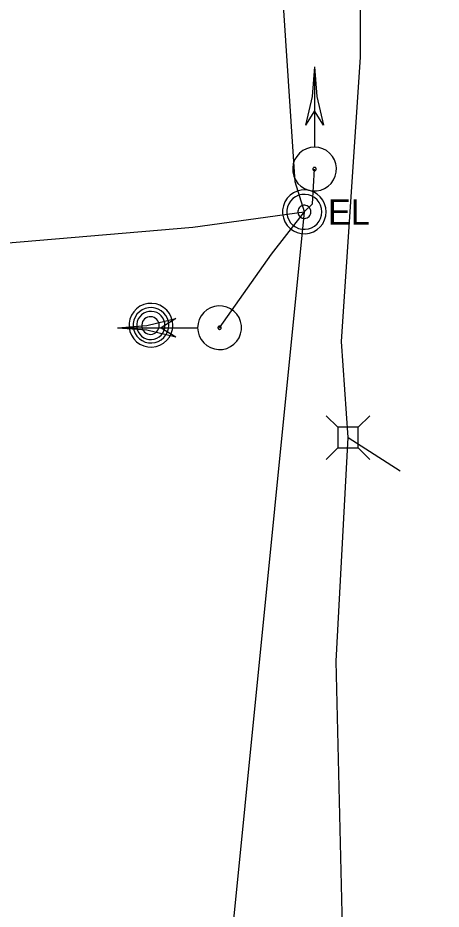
# Model space of a CAD drawing. Extents: x 596028 to 606371, y 330010 to 403088.
# Drawn here: x 602112.9 to 602176.7, y 364854.5 to 364988.9 of the extents above; entities that cross this region are included whole.
import ezdxf

# ---------------------------------------------------------------- set-up
doc = ezdxf.new("R2010")
doc.units = 0
for name, color, linetype in [('E_SIG', 7, 'Continuous'), ('E_UTL_AG_Bold', 7, 'Continuous'), ('E_UTL_E', 7, 'Continuous'), ('E_UTL_E_UG', 7, 'Continuous'), ('E_UTL_FO_UG', 7, 'Continuous'), ('E_UTL_MH', 7, 'Continuous'), ('E_UTL_T_UG', 7, 'Continuous')]:
    doc.layers.add(name, color=color, linetype=linetype)

msp = doc.modelspace()

# ---------------------------------------------------------------- linework, layer by layer
at = {"layer": 'E_SIG'}
for points in [[(602157.63, 364981.51), (602157.29, 364977.06), (602156.26, 364972.71)], [(602157.63, 364981.51), (602157.63, 364969.47)], [(602157.63, 364981.51), (602157.98, 364977.06), (602159.01, 364972.71)], [(602157.63, 364974.91), (602156.26, 364972.71)], [(602159.01, 364972.71), (602157.63, 364974.91)], [(602157.63, 364969.41), (602157.01, 364969.35), (602156.41, 364969.17), (602155.85, 364968.89), (602155.36, 364968.5), (602154.95, 364968.02), (602154.63, 364967.48), (602154.43, 364966.89), (602154.34, 364966.27), (602154.37, 364965.64), (602154.51, 364965.03), (602154.78, 364964.46), (602155.14, 364963.95), (602155.59, 364963.51), (602156.12, 364963.18), (602156.7, 364962.94), (602157.32, 364962.82), (602157.95, 364962.82), (602158.56, 364962.94), (602159.15, 364963.18), (602159.67, 364963.51), (602160.13, 364963.95), (602160.49, 364964.46), (602160.75, 364965.03), (602160.9, 364965.64), (602160.93, 364966.27), (602160.84, 364966.89), (602160.63, 364967.48), (602160.32, 364968.02), (602159.91, 364968.5), (602159.42, 364968.89), (602158.86, 364969.17), (602158.26, 364969.35), (602157.63, 364969.41)], [(602157.63, 364966.36), (602157.59, 364966.36), (602157.54, 364966.34), (602157.5, 364966.32), (602157.46, 364966.29), (602157.43, 364966.26), (602157.4, 364966.21), (602157.39, 364966.17), (602157.38, 364966.12), (602157.38, 364966.07), (602157.39, 364966.03), (602157.41, 364965.98), (602157.44, 364965.94), (602157.48, 364965.91), (602157.52, 364965.88), (602157.56, 364965.87), (602157.61, 364965.86), (602157.66, 364965.86), (602157.7, 364965.87), (602157.75, 364965.88), (602157.79, 364965.91), (602157.82, 364965.94), (602157.85, 364965.98), (602157.87, 364966.03), (602157.88, 364966.07), (602157.89, 364966.12), (602157.88, 364966.17), (602157.86, 364966.21), (602157.84, 364966.26), (602157.81, 364966.29), (602157.77, 364966.32), (602157.73, 364966.34), (602157.68, 364966.36), (602157.63, 364966.36)], [(602140.01, 364942.18), (602140.07, 364941.56), (602140.25, 364940.96), (602140.54, 364940.4), (602140.92, 364939.91), (602141.4, 364939.5), (602141.94, 364939.18), (602142.53, 364938.98), (602143.16, 364938.89), (602143.78, 364938.92), (602144.39, 364939.07), (602144.96, 364939.33), (602145.47, 364939.69), (602145.91, 364940.14), (602146.25, 364940.67), (602146.48, 364941.25), (602146.6, 364941.87), (602146.6, 364942.5), (602146.48, 364943.11), (602146.25, 364943.7), (602145.91, 364944.22), (602145.47, 364944.68), (602144.96, 364945.04), (602144.39, 364945.3), (602143.78, 364945.45), (602143.16, 364945.48), (602142.53, 364945.39), (602141.94, 364945.19), (602141.4, 364944.87), (602140.92, 364944.46), (602140.54, 364943.97), (602140.25, 364943.41), (602140.07, 364942.81), (602140.01, 364942.18)], [(602127.91, 364942.18), (602132.37, 364942.53), (602136.71, 364943.56)], [(602136.71, 364943.56), (602134.51, 364942.18)], [(602127.91, 364942.18), (602139.95, 364942.18)], [(602127.91, 364942.18), (602132.37, 364941.84), (602136.71, 364940.81)], [(602134.51, 364942.18), (602136.71, 364940.81)], [(602143.06, 364942.18), (602143.07, 364942.14), (602143.08, 364942.09), (602143.1, 364942.05), (602143.13, 364942.01), (602143.17, 364941.98), (602143.21, 364941.95), (602143.25, 364941.94), (602143.3, 364941.93), (602143.35, 364941.93), (602143.4, 364941.95), (602143.44, 364941.97), (602143.48, 364941.99), (602143.51, 364942.03), (602143.54, 364942.07), (602143.56, 364942.11), (602143.56, 364942.16), (602143.56, 364942.21), (602143.56, 364942.25), (602143.54, 364942.3), (602143.51, 364942.34), (602143.48, 364942.37), (602143.44, 364942.4), (602143.4, 364942.42), (602143.35, 364942.43), (602143.3, 364942.44), (602143.25, 364942.43), (602143.21, 364942.41), (602143.17, 364942.39), (602143.13, 364942.36), (602143.1, 364942.32), (602143.08, 364942.28), (602143.07, 364942.23), (602143.06, 364942.18)]]:
    msp.add_lwpolyline(points, dxfattribs=at)
at = {"layer": 'E_UTL_AG_Bold'}
for points in [[(602161.13, 364927.16), (602159.38, 364928.91)], [(602164.22, 364927.16), (602165.98, 364928.91)], [(602164.22, 364927.16), (602161.13, 364927.16)], [(602161.13, 364927.16), (602161.13, 364924.06)], [(602164.22, 364924.06), (602164.22, 364927.16)], [(602161.13, 364924.06), (602159.38, 364922.31)], [(602161.13, 364924.06), (602164.22, 364924.06)], [(602164.22, 364924.06), (602165.98, 364922.31)]]:
    msp.add_lwpolyline(points, dxfattribs=at)
at = {"layer": 'E_UTL_E'}
for points in [[(602159.4, 364959.66), (602159.34, 364960.28), (602159.16, 364960.88), (602158.88, 364961.44), (602158.49, 364961.93), (602158.01, 364962.34), (602157.47, 364962.66), (602156.88, 364962.86), (602156.26, 364962.95), (602155.63, 364962.92), (602155.02, 364962.77), (602154.45, 364962.51), (602153.94, 364962.15), (602153.51, 364961.7), (602153.17, 364961.17), (602152.93, 364960.58), (602152.82, 364959.97), (602152.82, 364959.34), (602152.93, 364958.73), (602153.17, 364958.14), (602153.51, 364957.62), (602153.94, 364957.16), (602154.45, 364956.8), (602155.02, 364956.54), (602155.63, 364956.39), (602156.26, 364956.36), (602156.88, 364956.45), (602157.47, 364956.65), (602158.01, 364956.97), (602158.49, 364957.38), (602158.88, 364957.87), (602159.16, 364958.43), (602159.34, 364959.03), (602159.4, 364959.66)], [(602159.4, 364959.66), (602159.34, 364960.28), (602159.16, 364960.88), (602158.88, 364961.44), (602158.49, 364961.93), (602158.01, 364962.34), (602157.47, 364962.66), (602156.88, 364962.86), (602156.26, 364962.95), (602155.63, 364962.92), (602155.02, 364962.77), (602154.45, 364962.51), (602153.94, 364962.15), (602153.51, 364961.7), (602153.17, 364961.17), (602152.93, 364960.58), (602152.82, 364959.97), (602152.82, 364959.34), (602152.93, 364958.73), (602153.17, 364958.14), (602153.51, 364957.62), (602153.94, 364957.16), (602154.45, 364956.8), (602155.02, 364956.54), (602155.63, 364956.39), (602156.26, 364956.36), (602156.88, 364956.45), (602157.47, 364956.65), (602158.01, 364956.97), (602158.49, 364957.38), (602158.88, 364957.87), (602159.16, 364958.43), (602159.34, 364959.03), (602159.4, 364959.66)], [(602158.74, 364959.66), (602158.69, 364960.15), (602158.55, 364960.64), (602158.32, 364961.08), (602158.01, 364961.48), (602157.63, 364961.81), (602157.2, 364962.06), (602156.72, 364962.22), (602156.23, 364962.29), (602155.72, 364962.27), (602155.24, 364962.15), (602154.78, 364961.94), (602154.37, 364961.65), (602154.03, 364961.29), (602153.75, 364960.86), (602153.57, 364960.4), (602153.47, 364959.91), (602153.47, 364959.4), (602153.57, 364958.91), (602153.75, 364958.45), (602154.03, 364958.02), (602154.37, 364957.66), (602154.78, 364957.37), (602155.24, 364957.16), (602155.72, 364957.04), (602156.23, 364957.02), (602156.72, 364957.09), (602157.2, 364957.25), (602157.63, 364957.5), (602158.01, 364957.83), (602158.32, 364958.23), (602158.55, 364958.67), (602158.69, 364959.16), (602158.74, 364959.66)], [(602158.74, 364959.66), (602158.69, 364960.15), (602158.55, 364960.64), (602158.32, 364961.08), (602158.01, 364961.48), (602157.63, 364961.81), (602157.2, 364962.06), (602156.72, 364962.22), (602156.23, 364962.29), (602155.72, 364962.27), (602155.24, 364962.15), (602154.78, 364961.94), (602154.37, 364961.65), (602154.03, 364961.29), (602153.75, 364960.86), (602153.57, 364960.4), (602153.47, 364959.91), (602153.47, 364959.4), (602153.57, 364958.91), (602153.75, 364958.45), (602154.03, 364958.02), (602154.37, 364957.66), (602154.78, 364957.37), (602155.24, 364957.16), (602155.72, 364957.04), (602156.23, 364957.02), (602156.72, 364957.09), (602157.2, 364957.25), (602157.63, 364957.5), (602158.01, 364957.83), (602158.32, 364958.23), (602158.55, 364958.67), (602158.69, 364959.16), (602158.74, 364959.66)], [(602157.09, 364959.66), (602157.07, 364959.84), (602157.02, 364960.02), (602156.93, 364960.19), (602156.82, 364960.34), (602156.67, 364960.46), (602156.51, 364960.56), (602156.33, 364960.62), (602156.15, 364960.64), (602155.96, 364960.64), (602155.78, 364960.59), (602155.61, 364960.51), (602155.45, 364960.4), (602155.32, 364960.27), (602155.22, 364960.11), (602155.15, 364959.93), (602155.11, 364959.75), (602155.11, 364959.56), (602155.15, 364959.38), (602155.22, 364959.2), (602155.32, 364959.04), (602155.45, 364958.91), (602155.61, 364958.8), (602155.78, 364958.72), (602155.96, 364958.68), (602156.15, 364958.67), (602156.33, 364958.69), (602156.51, 364958.75), (602156.67, 364958.85), (602156.82, 364958.97), (602156.93, 364959.12), (602157.02, 364959.29), (602157.07, 364959.47), (602157.09, 364959.66)], [(602157.09, 364959.66), (602157.07, 364959.84), (602157.02, 364960.02), (602156.93, 364960.19), (602156.82, 364960.34), (602156.67, 364960.46), (602156.51, 364960.56), (602156.33, 364960.62), (602156.15, 364960.64), (602155.96, 364960.64), (602155.78, 364960.59), (602155.61, 364960.51), (602155.45, 364960.4), (602155.32, 364960.27), (602155.22, 364960.11), (602155.15, 364959.93), (602155.11, 364959.75), (602155.11, 364959.56), (602155.15, 364959.38), (602155.22, 364959.2), (602155.32, 364959.04), (602155.45, 364958.91), (602155.61, 364958.8), (602155.78, 364958.72), (602155.96, 364958.68), (602156.15, 364958.67), (602156.33, 364958.69), (602156.51, 364958.75), (602156.67, 364958.85), (602156.82, 364958.97), (602156.93, 364959.12), (602157.02, 364959.29), (602157.07, 364959.47), (602157.09, 364959.66)]]:
    msp.add_lwpolyline(points, dxfattribs=at)
at = {"layer": 'E_UTL_E_UG'}
for points in [[(602141.64, 364732.88), (602142.71, 364825.3), (602156.1, 364959.65), (602154.71, 364964.2), (602152.72, 364994.65), (602153.43, 365032.84), (602154.78, 365037.2), (602155.29, 365039.65)], [(602156.05, 364959.66), (602157.34, 364960.88), (602157.63, 364966.11)], [(602096.96, 364945.16), (602100.51, 364952.5), (602105.53, 364954.49), (602139.29, 364957.32), (602156.05, 364959.66)], [(602143.31, 364942.18), (602151.15, 364953.27), (602156.1, 364959.65)]]:
    msp.add_lwpolyline(points, dxfattribs=at)
at = {"layer": 'E_UTL_FO_UG'}
msp.add_lwpolyline([(602162.68, 364925.61), (602170.57, 364920.58)], dxfattribs=at)
at = {"layer": 'E_UTL_MH'}
for points in [[(602136.26, 364942.56), (602136.2, 364943.18), (602136.02, 364943.78), (602135.74, 364944.34), (602135.35, 364944.83), (602134.87, 364945.25), (602134.33, 364945.56), (602133.74, 364945.76), (602133.12, 364945.85), (602132.49, 364945.82), (602131.88, 364945.68), (602131.31, 364945.42), (602130.8, 364945.05), (602130.37, 364944.6), (602130.03, 364944.07), (602129.79, 364943.49), (602129.68, 364942.87), (602129.68, 364942.24), (602129.79, 364941.63), (602130.03, 364941.05), (602130.37, 364940.52), (602130.8, 364940.06), (602131.31, 364939.7), (602131.88, 364939.44), (602132.49, 364939.29), (602133.12, 364939.26), (602133.74, 364939.35), (602134.33, 364939.56), (602134.87, 364939.87), (602135.35, 364940.28), (602135.74, 364940.77), (602136.02, 364941.33), (602136.2, 364941.93), (602136.26, 364942.56)], [(602135.65, 364942.55), (602135.6, 364943.06), (602135.45, 364943.55), (602135.22, 364944), (602134.91, 364944.4), (602134.52, 364944.73), (602134.08, 364944.99), (602133.6, 364945.15), (602133.1, 364945.23), (602132.59, 364945.2), (602132.09, 364945.08), (602131.63, 364944.87), (602131.22, 364944.58), (602130.86, 364944.21), (602130.59, 364943.78), (602130.4, 364943.31), (602130.3, 364942.81), (602130.3, 364942.3), (602130.4, 364941.8), (602130.59, 364941.33), (602130.86, 364940.9), (602131.22, 364940.53), (602131.63, 364940.23), (602132.09, 364940.02), (602132.59, 364939.9), (602133.1, 364939.88), (602133.6, 364939.95), (602134.08, 364940.12), (602134.52, 364940.37), (602134.91, 364940.71), (602135.22, 364941.11), (602135.45, 364941.56), (602135.6, 364942.05), (602135.65, 364942.55)], [(602135.08, 364942.52), (602135.04, 364942.93), (602134.93, 364943.32), (602134.74, 364943.68), (602134.49, 364943.99), (602134.19, 364944.26), (602133.84, 364944.46), (602133.45, 364944.59), (602133.05, 364944.65), (602132.65, 364944.63), (602132.26, 364944.54), (602131.89, 364944.37), (602131.56, 364944.13), (602131.28, 364943.84), (602131.06, 364943.5), (602130.91, 364943.12), (602130.83, 364942.73), (602130.83, 364942.32), (602130.91, 364941.92), (602131.06, 364941.55), (602131.28, 364941.21), (602131.56, 364940.92), (602131.89, 364940.68), (602132.26, 364940.51), (602132.65, 364940.42), (602133.05, 364940.4), (602133.45, 364940.46), (602133.84, 364940.59), (602134.19, 364940.79), (602134.49, 364941.06), (602134.74, 364941.37), (602134.93, 364941.73), (602135.04, 364942.12), (602135.08, 364942.52)], [(602134.23, 364942.51), (602134.2, 364942.76), (602134.13, 364943), (602134.02, 364943.23), (602133.86, 364943.43), (602133.67, 364943.59), (602133.45, 364943.72), (602133.21, 364943.8), (602132.96, 364943.84), (602132.7, 364943.83), (602132.46, 364943.77), (602132.23, 364943.66), (602132.02, 364943.52), (602131.85, 364943.33), (602131.71, 364943.12), (602131.62, 364942.88), (602131.57, 364942.64), (602131.57, 364942.38), (602131.62, 364942.13), (602131.71, 364941.9), (602131.85, 364941.69), (602132.02, 364941.5), (602132.23, 364941.36), (602132.46, 364941.25), (602132.7, 364941.19), (602132.96, 364941.18), (602133.21, 364941.21), (602133.45, 364941.3), (602133.67, 364941.42), (602133.86, 364941.59), (602134.02, 364941.79), (602134.13, 364942.01), (602134.2, 364942.26), (602134.23, 364942.51)]]:
    msp.add_lwpolyline(points, dxfattribs=at)
at = {"layer": 'E_UTL_T_UG'}
msp.add_lwpolyline([(602176.73, 364221.1), (602169.14, 364221.44), (602167.01, 364223.25), (602165.67, 364227.02), (602161.15, 364302.7), (602162.05, 364344.16), (602164.27, 364467.32), (602165.17, 364512.12), (602164.57, 364598.46), (602164.88, 364637.16), (602166.32, 364677.21), (602160.84, 364686.41), (602166.3, 364687.12), (602164.06, 364758.91), (602160.88, 364891.9), (602162.68, 364925.61), (602161.7, 364940.09), (602164.56, 364982.99), (602164.62, 365035.74), (602163.31, 365113.4), (602164.99, 365277.45)], dxfattribs=at)

# ---------------------------------------------------------------- texts
at = {"layer": 'E_UTL_E'}
msp.add_text('EL', height=3.849, dxfattribs=at).set_placement((602159.66, 364957.71))
msp.add_text('EL', height=3.849, dxfattribs=at).set_placement((602159.66, 364957.71))

doc.saveas('drawing.dxf')
